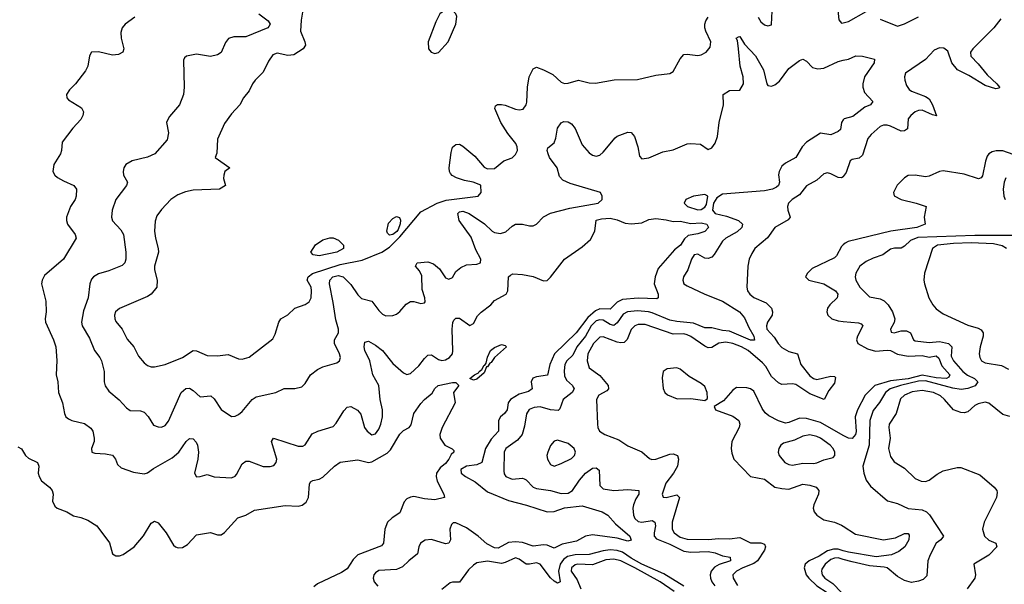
# Model space of a CAD drawing. Header units: inches. Extents: x 1603819 to 1745079, y 385938 to 533966.
# Tile 282 of 561: x 1695300 to 1700919, y 440796 to 444016. Entities that reach past the tile are written whole.
import ezdxf

# ---------------------------------------------------------------- set-up
doc = ezdxf.new("R2010")
doc.units = ezdxf.units.IN
doc.header["$MEASUREMENT"] = 0
doc.layers.add('B6494', color=7, linetype='Continuous')
doc.layers.add('B7404', color=7, linetype='Continuous')

msp = doc.modelspace()

# ---------------------------------------------------------------- linework, layer by layer
at = {"layer": 'B6494', "color": 5}
for points, elevation in [([(1699515.3, 444030), (1699530, 444003), (1699550, 443986.7), (1699570, 443981.6), (1699590, 443986), (1699591, 443989), (1699597.4, 444142.6)], 380), ([(1699966.3, 444086.3), (1699974.7, 444014.7), (1699990, 443996.4), (1700000, 443998.7)], 380), ([(1695957.3, 444030), (1695902.8, 443990), (1695885.5, 443970), (1695877.2, 443942.8), (1695878.8, 443910), (1695895.3, 443850), (1695888.2, 443830), (1695863.4, 443816.6), (1695830, 443812.8), (1695750, 443831.6), (1695710, 443829.6), (1695699.1, 443810), (1695689.3, 443750), (1695676.7, 443723.3), (1695618, 443650), (1695584.5, 443615.5), (1695567.6, 443590), (1695568.9, 443570), (1695578.8, 443558.8), (1695652.4, 443512.4), (1695664.9, 443490), (1695661.3, 443470), (1695650, 443447), (1695603.2, 443396.8), (1695543, 443317), (1695539.3, 443270), (1695532.7, 443250), (1695494.4, 443190), (1695490.4, 443150), (1695500.4, 443130), (1695516.5, 443116.5), (1695550, 443096.5), (1695610, 443070.2), (1695623.7, 443050), (1695622, 443010), (1695616.5, 442990), (1695590.2, 442949.8), (1695568.4, 442890), (1695568.2, 442870), (1695572.7, 442850), (1695617.3, 442790), (1695622.8, 442770), (1695550, 442649.8), (1695442.6, 442557.4), (1695428.5, 442530), (1695424.9, 442510), (1695450.3, 442410), (1695451.2, 442350), (1695445.2, 442310), (1695448.2, 442290), (1695494, 442190), (1695506, 442150), (1695511.6, 442071.6), (1695508.4, 441990), (1695517.6, 441950), (1695522.6, 441890), (1695545.7, 441830), (1695555.8, 441770), (1695564.4, 441750), (1695578.6, 441738.6), (1695598, 441730), (1695670, 441713.7), (1695707.1, 441687.1), (1695717.1, 441670), (1695726.4, 441630), (1695725.3, 441610), (1695710.5, 441570), (1695711.3, 441550), (1695730, 441543.8), (1695790, 441540.3), (1695830, 441531.8), (1695846.7, 441510), (1695859.4, 441479.4), (1695880.4, 441460.4), (1695950, 441435.5), (1696010, 441426.4), (1696030, 441432.4), (1696063.5, 441456.5), (1696170, 441516.6), (1696208.1, 441550), (1696250, 441610.3), (1696270, 441627), (1696290, 441625.3), (1696306.7, 441606.7), (1696314.4, 441590), (1696321.6, 441550), (1696317.7, 441510), (1696298.9, 441430), (1696309.3, 441409.3), (1696330, 441410.4), (1696370, 441422), (1696410, 441407.9), (1696510, 441403.5), (1696530, 441412.9), (1696538, 441422), (1696570, 441483.8), (1696590, 441498.9), (1696610, 441498.9), (1696690, 441467.9), (1696730, 441466.9), (1696750, 441473.4), (1696763.5, 441490), (1696767.9, 441510), (1696737.2, 441610), (1696749.3, 441630), (1696890, 441582.9), (1696916.5, 441583.5), (1696930, 441590.3), (1696970, 441653.4), (1697002.7, 441670), (1697090, 441696.5), (1697106, 441714), (1697150, 441785.3), (1697170, 441805.3), (1697190, 441809.1), (1697228.6, 441788.6), (1697246.2, 441766.2), (1697268.6, 441690), (1697282.8, 441670), (1697310, 441649.1), (1697330, 441653.4), (1697350, 441680.4), (1697361.5, 441710), (1697371.1, 441750), (1697370.9, 441790), (1697357.4, 441850), (1697350.4, 441930), (1697314.8, 441990), (1697299, 442070), (1697269.9, 442130), (1697266, 442150), (1697270, 442177.1), (1697290, 442181.8), (1697330, 442159.3), (1697370, 442129.2), (1697430, 442054.7), (1697490, 442002.4), (1697510, 441993.1), (1697530, 441998), (1697578.6, 442041.4), (1697610, 442083.1), (1697630, 442102), (1697650, 442104.9), (1697690, 442078), (1697710, 442071.5), (1697730, 442076.9), (1697752.5, 442090), (1697769.8, 442110), (1697772.9, 442127.1), (1697767.9, 442250), (1697772, 442288), (1697778.2, 442301.8), (1697790, 442312.8), (1697810, 442313.6), (1697870, 442272), (1697890, 442283.7), (1697913.6, 442326.4), (1697933.1, 442346.9), (1697988, 442390), (1698010, 442413.4), (1698077, 442450), (1698085.4, 442470), (1698089.8, 442550), (1698100.4, 442559.6), (1698114.3, 442565.7), (1698170, 442563.2), (1698230, 442550.3), (1698290, 442525.8), (1698310, 442528.3), (1698330, 442547.1), (1698408.4, 442650), (1698510, 442720.2), (1698557.3, 442762.7), (1698581.6, 442810), (1698590, 442871.5), (1698619.6, 442880.4), (1698670, 442884.5), (1698710, 442874.5), (1698755.1, 442855.1), (1698791.8, 442851.8), (1698850, 442857.3), (1698890, 442876), (1698930, 442881.3), (1698990, 442874.9), (1699030, 442864.7), (1699070, 442866), (1699130, 442852.5), (1699190, 442857.2), (1699222.4, 442850), (1699231, 442830), (1699210, 442808.1), (1699170, 442794), (1699114.6, 442785.4), (1699094.7, 442765.3), (1699071.1, 442730), (1699037.3, 442702.7), (1698943.2, 442596.8), (1698926.4, 442550), (1698920.7, 442510), (1698943.1, 442450), (1698944, 442430), (1698936.2, 442423.8), (1698830, 442427.7), (1698740.2, 442419.8), (1698710, 442405.6), (1698670, 442364.4), (1698610, 442366.6), (1698585.5, 442354.5), (1698542.9, 442317.1), (1698476.7, 442230), (1698352.6, 442110), (1698325.6, 442050), (1698311.6, 441988.4), (1698250, 441979.5), (1698229.1, 441970.9), (1698219.7, 441950), (1698224, 441910), (1698204.1, 441895.9), (1698150, 441880.9), (1698100.9, 441850), (1698088.3, 441830), (1698081.2, 441790), (1698067.7, 441770), (1698044.4, 441750), (1698033.2, 441730), (1698032.8, 441670), (1697990, 441624.1), (1697957.6, 441570), (1697937.3, 441490), (1697910, 441477.3), (1697850, 441469), (1697818.6, 441450), (1697820.2, 441430), (1697843.5, 441410), (1697900.2, 441380.2), (1697970, 441324), (1698090, 441273.2), (1698193, 441247), (1698310.1, 441210.1), (1698350, 441211.7), (1698410, 441231.4), (1698510, 441242.5), (1698624.9, 441210), (1698656.5, 441190), (1698700.9, 441140.9), (1698781.3, 441070), (1698790, 441047), (1698770, 441042.5), (1698710, 441059.4), (1698570, 441078.4), (1698529.3, 441070.7), (1698477.9, 441042.1), (1698395.8, 441024.2), (1698350, 441002), (1698310, 441018.4), (1698290, 441021), (1698230, 441013), (1698170, 441033.4), (1698130, 441037.8), (1698090, 441033.9), (1698030, 441002.2), (1698010, 441003.5), (1697966.6, 441026.6), (1697915.9, 441070), (1697850, 441117.6), (1697790, 441146.8), (1697773.3, 441146.7), (1697763.8, 441136.2), (1697754.9, 441110), (1697758.5, 441050), (1697749, 441031), (1697730, 441027.5), (1697650, 441051.9), (1697613.3, 441046.7), (1697587.8, 441030), (1697578.2, 441010), (1697570.8, 440969.2), (1697520.2, 440930), (1697484.7, 440895.3), (1697450, 440880.8), (1697350, 440875.2), (1697330, 440861.1), (1697321.5, 440850), (1697317.6, 440830), (1697323, 440810), (1697344.6, 440784.6)], 340), ([(1696664.2, 444050), (1696717.6, 444010), (1696729.1, 443990), (1696723, 443977), (1696716.4, 443970), (1696590, 443918.3), (1696522.2, 443917.8), (1696491.6, 443908.4), (1696474.7, 443885.3), (1696451, 443829), (1696430, 443814.7), (1696390, 443806.2), (1696310, 443819.6), (1696252.7, 443807.3), (1696241.3, 443798.7), (1696235.5, 443784.5), (1696238.7, 443630), (1696235.3, 443590), (1696212.8, 443530), (1696156.1, 443463.9), (1696141.4, 443438.6), (1696138.4, 443430), (1696150.4, 443370), (1696141.3, 443330), (1696072, 443250), (1696030, 443232.2), (1695943, 443210), (1695905.5, 443190), (1695894.9, 443170), (1695890.4, 443150), (1695892.7, 443130), (1695914.9, 443090), (1695910.4, 443070), (1695850, 442989.5), (1695828.4, 442930), (1695823.5, 442890), (1695830, 442868.9), (1695877.1, 442817.1), (1695892.9, 442790), (1695906.7, 442690), (1695907.1, 442650), (1695900.2, 442630), (1695885.9, 442614.1), (1695810, 442582.6), (1695750, 442565.6), (1695722, 442550), (1695710, 442536), (1695701.1, 442510), (1695690.3, 442430.3), (1695664.9, 442355.1), (1695653.6, 442290), (1695656.1, 442270), (1695699.3, 442199.3), (1695728, 442130), (1695757.8, 442090), (1695766.9, 442070), (1695782.8, 442010), (1695783.2, 441950), (1695788.5, 441928.5), (1695810, 441897.6), (1695868.6, 441848.6), (1695910, 441801.3), (1695930, 441787.8), (1695990, 441785), (1696010, 441776.9), (1696033.6, 441753.6), (1696064.2, 441704.2), (1696090, 441693.8), (1696110, 441692.8), (1696130, 441701.5), (1696150, 441727), (1696222.2, 441890), (1696248.1, 441911.9), (1696270, 441913.9), (1696290, 441901.8), (1696330, 441865.4), (1696390.4, 441870), (1696410, 441854), (1696450, 441793), (1696510, 441752.2), (1696530, 441755.3), (1696550, 441764.9), (1696570, 441782), (1696626.4, 441850), (1696650, 441865.4), (1696762, 441890), (1696810, 441913.4), (1696870, 441912.4), (1696910, 441922.4), (1696930, 441940.7), (1696960.7, 441990), (1696999.3, 442020.7), (1697030, 442035.6), (1697110, 442058), (1697126, 442070), (1697131.2, 442088.8), (1697125.7, 442110), (1697096.1, 442170), (1697097.6, 442190), (1697119.8, 442230), (1697119.8, 442250), (1697104.3, 442304.3), (1697090, 442403.7), (1697067.6, 442510), (1697069.8, 442530), (1697086.8, 442550), (1697116.9, 442556.9), (1697147.2, 442550), (1697190, 442505.4), (1697230, 442445.8), (1697250, 442426.4), (1697310.8, 442410.8), (1697350, 442357), (1697370, 442337), (1697390, 442327.2), (1697430, 442328.7), (1697450, 442336.5), (1697470, 442351.8), (1697506.6, 442393.4), (1697530, 442407.8), (1697550, 442409.1), (1697590, 442398), (1697610, 442400.5), (1697613.7, 442406.3), (1697612.1, 442430), (1697597.4, 442477.4), (1697595.8, 442555.8), (1697582.7, 442582.7), (1697558.9, 442610), (1697569.5, 442630), (1697630, 442634.8), (1697662.7, 442622.7), (1697695.4, 442595.4), (1697730, 442543.2), (1697750, 442536), (1697770, 442546.4), (1697790, 442580.5), (1697817.5, 442602.5), (1697850, 442617.6), (1697910, 442621.1), (1697930.9, 442629.1), (1697932.8, 442650), (1697902.9, 442702.9), (1697876.2, 442776.2), (1697807.8, 442870), (1697800.7, 442910), (1697810, 442920.2), (1697830, 442923), (1697865.7, 442910), (1697952.4, 442852.4), (1697995.8, 442810), (1698010, 442801.2), (1698043.2, 442796.8), (1698074.7, 442805.3), (1698110, 442837.4), (1698130, 442848.9), (1698169, 442849), (1698210, 442839.5), (1698230, 442839.5), (1698250, 442850.4), (1698289.1, 442890.9), (1698330, 442912.7), (1698438.9, 442941.1), (1698602, 442970), (1698624, 442990), (1698624, 443010), (1698614, 443030), (1698441.4, 443081.4), (1698400.7, 443100.7), (1698381.4, 443121.4), (1698368.1, 443170), (1698324.4, 443230), (1698315.6, 443250), (1698309.8, 443270), (1698314.7, 443285.3), (1698350, 443313), (1698360, 443340), (1698370, 443396.3), (1698390, 443428), (1698404.9, 443435.1), (1698430, 443433.7), (1698450, 443422), (1698470, 443395.3), (1698510, 443302), (1698550, 443256.9), (1698570, 443242.4), (1698590, 443236.5), (1698610, 443242.8), (1698630, 443260.9), (1698697.5, 443342.5), (1698710, 443351.4), (1698770, 443373.4), (1698790, 443372.4), (1698809, 443349), (1698827.9, 443290), (1698837.5, 443237.5), (1698850, 443223), (1698890, 443228.7), (1698970, 443263), (1699030, 443274), (1699110, 443308), (1699130.5, 443310.5), (1699184.9, 443304.9), (1699230, 443276), (1699250, 443284), (1699270, 443311), (1699283, 443350), (1699291.8, 443430), (1699317.2, 443530), (1699315.6, 443590), (1699350, 443611.3), (1699410, 443613.4), (1699429.8, 443650), (1699429.1, 443690), (1699412.3, 443750), (1699403.1, 443850), (1699396.2, 443896.2), (1699389.8, 443909.8), (1699402, 443918), (1699410, 443919.1), (1699436.3, 443876.3), (1699498.4, 443810), (1699545.8, 443730), (1699564.2, 443650), (1699570, 443641.1), (1699590, 443635.8), (1699610, 443644.1), (1699635.8, 443664.2), (1699690, 443738), (1699750, 443783.1), (1699770, 443790.4), (1699790, 443778.4), (1699824, 443744), (1699855.3, 443735.3), (1699890, 443738.5), (1699970, 443778.2), (1700000, 443784.2)], 360), ([(1696916.5, 444070), (1696906.4, 444013.6), (1696903.2, 443950), (1696927.6, 443890), (1696931.3, 443870), (1696917.3, 443850), (1696864.8, 443815.2), (1696830, 443812.1), (1696770, 443825.6), (1696744.6, 443815.4), (1696720.5, 443779.5), (1696690, 443716.2), (1696643.7, 443670), (1696628.9, 443650), (1696610, 443609.5), (1696578, 443570), (1696556.1, 443530), (1696510, 443478.9), (1696470, 443423.7), (1696430, 443334), (1696424.8, 443255.2), (1696416.4, 443230), (1696498.8, 443170), (1696471, 443150), (1696466, 443130), (1696462.8, 443110), (1696474.8, 443070), (1696441, 443050), (1696290, 443042.9), (1696246.7, 443033.3), (1696203.3, 443016.7), (1696163.8, 442990), (1696110, 442933.3), (1696082.7, 442897.3), (1696072.6, 442867.4), (1696069.3, 442810), (1696074.7, 442770), (1696091.1, 442710), (1696091.9, 442690), (1696070.2, 442610), (1696070.3, 442590), (1696085.8, 442530), (1696083.2, 442490), (1696050.4, 442450), (1696030, 442437.6), (1695870, 442368.9), (1695847.7, 442350), (1695840.6, 442330), (1695842.7, 442310), (1695850, 442295.3), (1695886, 442250), (1695914, 442194), (1695951.2, 442150), (1695977.6, 442097.6), (1696010, 442058.7), (1696030, 442043.6), (1696050, 442036.5), (1696070, 442036.5), (1696130, 442049.1), (1696229.8, 442090.2), (1696290, 442128.8), (1696310, 442127.4), (1696370, 442100.3), (1696430, 442098.5), (1696490, 442106), (1696550, 442081.5), (1696570, 442080.3), (1696610, 442090.3), (1696744.4, 442195.6), (1696758.2, 442221.8), (1696778.3, 442290), (1696790, 442310.5), (1696830, 442332.7), (1696870, 442370.3), (1696930, 442391.7), (1696953, 442407), (1696964.2, 442430), (1696966.5, 442470), (1696963.2, 442490), (1696941.4, 442530), (1696946, 442550), (1696971.5, 442568.5), (1697130, 442618.9), (1697255, 442645), (1697367.8, 442690), (1697410, 442718), (1697470, 442776.9), (1697590, 442919.6), (1697683, 442970), (1697734, 442986), (1697917.2, 443010), (1697933.2, 443030), (1697931.2, 443071.2), (1697889, 443090), (1697839.2, 443099.2), (1697793.8, 443113.8), (1697767.5, 443127.5), (1697758, 443138), (1697752.2, 443150), (1697751.8, 443171.8), (1697762, 443258), (1697770, 443288.2), (1697790, 443304), (1697810, 443306.5), (1697830, 443295.3), (1697897.7, 443237.7), (1697950, 443174.9), (1697970, 443164.9), (1698010, 443168), (1698063.7, 443210), (1698110, 443228.7), (1698130, 443246), (1698141.6, 443270), (1698139.7, 443290), (1698130.8, 443310), (1698085.9, 443365.9), (1698046.8, 443430), (1698011.8, 443510), (1698014.8, 443525.2), (1698027.2, 443532.8), (1698050, 443532.6), (1698070, 443528.9), (1698130, 443504.9), (1698150, 443501.1), (1698173.9, 443506.1), (1698189.8, 443530.2), (1698193.9, 443546.1), (1698198.3, 443630), (1698207.9, 443690), (1698230, 443735.3), (1698250, 443744.2), (1698290.2, 443730.2), (1698342.5, 443702.5), (1698390, 443659.6), (1698410, 443652.6), (1698430, 443653.8), (1698490, 443670.2), (1698550, 443656.5), (1698585.9, 443654.1), (1698691.9, 443671.9), (1698825.1, 443674.9), (1698930, 443699.5), (1699010, 443708.4), (1699030, 443720.4), (1699070, 443791.8), (1699090, 443816.9), (1699110, 443819.1), (1699170, 443812.3), (1699190, 443816.1), (1699217.6, 443830), (1699241.4, 443858.6), (1699245, 443890), (1699215.6, 443950), (1699209.3, 443970), (1699209.9, 443990), (1699216.5, 444010), (1699230, 444030.2)], 380), ([(1700000, 443444.1), (1699989.2, 443430), (1699984.6, 443390), (1699970, 443378), (1699930, 443359.7), (1699870, 443368.5), (1699790, 443316.5), (1699764.6, 443290), (1699729.5, 443230.5), (1699670, 443197), (1699650, 443179.8), (1699634.3, 443150), (1699629.6, 443130.4), (1699635.6, 443090), (1699630.9, 443070), (1699618.7, 443061.3), (1699595.3, 443050), (1699550, 443039.8), (1699310, 443020.9), (1699279.5, 443000.5), (1699258.9, 442970), (1699253.7, 442930), (1699268.8, 442910), (1699334.5, 442894.5), (1699401.3, 442870), (1699425.8, 442850), (1699420.6, 442830), (1699394.2, 442805.8), (1699330.2, 442770), (1699310, 442752), (1699263.9, 442676.1), (1699250, 442660.5), (1699230, 442653), (1699210, 442656.3), (1699170, 442678.3), (1699150, 442675.1), (1699134.6, 442650), (1699112.9, 442590), (1699087.8, 442550), (1699083.6, 442530), (1699090.4, 442510), (1699110, 442498.6), (1699210, 442449.6), (1699311.2, 442411.2), (1699408.4, 442350), (1699435.5, 442315.5), (1699460.4, 442260.4), (1699490.6, 442210), (1699492.7, 442187.3), (1699470, 442189), (1699350, 442239.3), (1699310, 442242.7), (1699250, 442258.2), (1699210, 442257.9), (1699145.8, 442285.8), (1699050, 442294.9), (1699010, 442303.1), (1698910, 442344.9), (1698889.3, 442349.3), (1698825.4, 442354.6), (1698768.1, 442350), (1698743.9, 442336.1), (1698710, 442286.2), (1698690, 442272.4), (1698670, 442277.3), (1698630, 442301.4), (1698610, 442304.6), (1698590, 442298.5), (1698561.4, 442270), (1698529.1, 442210.9), (1698479.4, 442150), (1698456.6, 442103.4), (1698422.8, 442070), (1698410.7, 442050), (1698406.6, 442013.4), (1698410, 441984.4), (1698420.7, 441960.7), (1698454.2, 441930), (1698459.5, 441919.5), (1698463.8, 441910), (1698453.2, 441890), (1698400.8, 441850), (1698383.4, 441796.6), (1698373.1, 441786.9), (1698330.1, 441789.9), (1698270, 441807.7), (1698235.9, 441804.1), (1698208.1, 441791.9), (1698192.5, 441767.5), (1698182, 441698), (1698167.9, 441650), (1698141.7, 441618.3), (1698075, 441570), (1698065.5, 441550), (1698063.5, 441443.5), (1698065.9, 441425.9), (1698074.6, 441410), (1698110, 441395.5), (1698170, 441401.1), (1698178.3, 441398.3), (1698190, 441392.6), (1698230, 441350.2), (1698250, 441342.5), (1698330, 441330.8), (1698390, 441314), (1698430, 441315.7), (1698454.7, 441330), (1698494.9, 441390), (1698530, 441428.8), (1698570, 441458.6), (1698590, 441460.2), (1698607.3, 441447.3), (1698610, 441359.3), (1698630, 441340.7), (1698690.9, 441330.9), (1698770, 441335.8), (1698834.4, 441330), (1698833.7, 441310), (1698816.7, 441283.3), (1698803.7, 441250), (1698799.9, 441230), (1698803.4, 441190), (1698811.4, 441171.4), (1698830, 441153.6), (1698850, 441150.6), (1698910, 441159.1), (1698925.5, 441150), (1698928.1, 441130), (1698920.1, 441090), (1698920.9, 441070), (1698934.4, 441054.4), (1699010, 441025), (1699090, 440985), (1699130, 440980.1), (1699230, 440983.6), (1699270, 440974.5), (1699310, 440958.7), (1699354.4, 440950), (1699357.4, 440930), (1699291.4, 440908.6), (1699265.8, 440894.2), (1699247, 440870), (1699240.3, 440850), (1699242.1, 440830), (1699250.6, 440810), (1699267.7, 440787.7)], 360), ([(1700000, 443121), (1699999.6, 443120.4), (1699990, 443113.5), (1699970, 443115.8), (1699930, 443137.1), (1699910, 443141.8), (1699890, 443137.2), (1699850, 443099.7), (1699790, 443068.5), (1699750, 443016.8), (1699708.5, 442990), (1699686.7, 442970), (1699682.4, 442950), (1699684.4, 442930), (1699696.4, 442890), (1699685.7, 442874.3), (1699610.1, 442829.9), (1699567.7, 442772.3), (1699496, 442710), (1699477.4, 442682.6), (1699463.6, 442650), (1699456.2, 442610), (1699450.2, 442490), (1699453.6, 442470), (1699466.5, 442450), (1699490, 442431.1), (1699560.4, 442400.4), (1699590, 442371.5), (1699596.5, 442350), (1699594, 442330), (1699568.5, 442290), (1699561.4, 442270), (1699564.4, 442250), (1699605.2, 442205.2), (1699627.6, 442170), (1699650, 442145.7), (1699690, 442122.8), (1699739.6, 442110), (1699757.2, 442050), (1699810, 441985.1), (1699830, 441968.9), (1699850, 441962.9), (1699930, 441983.2), (1699950, 441981.1), (1699955.6, 441975.6), (1699950, 441943.1), (1699918.4, 441901.6), (1699890.2, 441850), (1699810, 441881.3), (1699730, 441934.6), (1699710, 441939.9), (1699650, 441935), (1699630, 441944), (1699590, 441980.8), (1699557.5, 442037.5), (1699539.6, 442059.6), (1699457.6, 442130), (1699419.8, 442150), (1699370, 442169.9), (1699330, 442176.1), (1699289.7, 442170.3), (1699250, 442145.6), (1699230, 442145.2), (1699210, 442153.3), (1699130, 442209.9), (1699110, 442219.4), (1699090, 442223.4), (1699030, 442222.4), (1698870, 442276.7), (1698830, 442277.1), (1698810, 442269.2), (1698790.1, 442249.9), (1698767.5, 442192.5), (1698750, 442175.4), (1698730, 442172.7), (1698710, 442177.5), (1698630, 442208), (1698610, 442204.7), (1698574.2, 442170), (1698542.7, 442110), (1698538, 442070), (1698550.7, 442030.7), (1698610, 441985.9), (1698659, 441930), (1698660.7, 441910), (1698650, 441899.3), (1698605.4, 441874.6), (1698592.1, 441850), (1698596.8, 441710), (1698599.7, 441690), (1698609.5, 441669.5), (1698640.3, 441650), (1698719.1, 441619.1), (1698770, 441585.4), (1698851.5, 441551.5), (1698894.2, 441514.2), (1698907.7, 441507.7), (1698930, 441509.4), (1699010, 441537.7), (1699030, 441540.2), (1699054.9, 441530), (1699060.7, 441510), (1699054.3, 441470), (1699031.1, 441428.9), (1698986.7, 441373.3), (1698966.8, 441310), (1698972.1, 441292.1), (1698990, 441291.3), (1699050, 441305.4), (1699064.7, 441290), (1699023.6, 441150), (1699024.2, 441110), (1699034.2, 441090), (1699070, 441064.2), (1699110, 441054.2), (1699230, 441051.1), (1699290, 441057.3), (1699350, 441054.7), (1699410, 441062.9), (1699470, 441032.6), (1699530, 441033.1), (1699550, 441025.3), (1699555.5, 441010), (1699550.1, 440990), (1699510.5, 440929.5), (1699490, 440914.8), (1699427.6, 440890), (1699391.6, 440870), (1699370.2, 440850), (1699371, 440830), (1699397.1, 440790)], 380), ([(1700000, 442732), (1699990, 442722.6), (1699961.2, 442670), (1699950, 442657.6), (1699823.1, 442596.9), (1699795, 442570), (1699784.9, 442550), (1699803, 442530), (1699890, 442509), (1699956.5, 442470), (1699969.4, 442450), (1699965.2, 442430), (1699923.5, 442390), (1699910.2, 442370), (1699906.8, 442350), (1699912.3, 442330), (1699935.6, 442310), (1699970, 442298.2), (1700000, 442295.5)], 420), ([(1695290, 441579.3), (1695310, 441568), (1695333.4, 441530), (1695350, 441514.6), (1695402.4, 441490), (1695408.8, 441470), (1695406, 441430), (1695411.6, 441410), (1695425.4, 441385.4), (1695470.7, 441350.7), (1695486.5, 441330), (1695491.6, 441310), (1695487.4, 441270), (1695501.8, 441241.8), (1695514.8, 441230), (1695568.9, 441208.9), (1695607.2, 441187.2), (1695650, 441177), (1695690, 441161.3), (1695740.5, 441130), (1695812.3, 441032.3), (1695830.5, 440970.5), (1695850, 440958), (1695870, 440958.4), (1695890, 440965.3), (1695954, 441010), (1696007.4, 441072.6), (1696050, 441144.9), (1696070, 441156.3), (1696090, 441147.3), (1696136.4, 441090), (1696178.6, 441018.6), (1696189.1, 441009.1), (1696204.8, 441004.8), (1696230, 441005.5), (1696257.2, 441022.8), (1696310, 441078.9), (1696390, 441091.8), (1696430, 441077.6), (1696450, 441078.7), (1696470, 441091.8), (1696545.4, 441174.6), (1696590, 441190.4), (1696641.1, 441218.9), (1696814.7, 441245.3), (1696890, 441241.4), (1696912.8, 441247.2), (1696934.8, 441265.2), (1696947.6, 441290), (1696953.6, 441366.4), (1696960.6, 441379.4), (1696972.5, 441387.5), (1697010, 441395.7), (1697030, 441407), (1697097.6, 441470), (1697130, 441491.6), (1697230, 441506), (1697290, 441490.1), (1697310, 441493.6), (1697396.7, 441543.3), (1697417, 441563), (1697470, 441652), (1697490, 441672.7), (1697522.7, 441690), (1697535.2, 441704.8), (1697549.8, 441770), (1697590, 441826.5), (1697610, 441850.2), (1697653.6, 441886.4), (1697670, 441912.4), (1697687.6, 441930), (1697770, 441946.8), (1697790, 441946), (1697806, 441930), (1697776, 441890), (1697784.9, 441830), (1697710.5, 441690), (1697697.1, 441650), (1697700.4, 441630), (1697726.4, 441590), (1697768.1, 441568.1), (1697778, 441558), (1697777.3, 441550), (1697763.5, 441536.5), (1697750.1, 441510), (1697730, 441484.8), (1697700, 441460), (1697679.7, 441430), (1697677.6, 441410), (1697683.2, 441383.2), (1697720.7, 441310), (1697724.7, 441290), (1697670, 441277.6), (1697610, 441283.1), (1697550, 441296.2), (1697530, 441293.5), (1697510, 441282.7), (1697494.5, 441265.5), (1697470, 441202.6), (1697425, 441175), (1697399, 441150), (1697385, 441110), (1697376.9, 441030), (1697364.8, 441015.2), (1697230, 440964), (1697203.2, 440936.8), (1697170, 440884.2), (1697136.2, 440863.8), (1697000.8, 440799.2), (1696979.4, 440780.6)], 320), ([(1700000, 441644), (1699870, 441718.4), (1699790, 441742.3), (1699750, 441743.7), (1699690, 441718.4), (1699670, 441714.5), (1699630, 441728.2), (1699576, 441756), (1699554, 441774), (1699537.7, 441797.7), (1699490, 441897.1), (1699470, 441911.3), (1699450, 441916.8), (1699390, 441917.6), (1699370, 441903.1), (1699317.1, 441842.9), (1699264, 441810), (1699271, 441790), (1699370, 441754.3), (1699404.4, 441730), (1699410.3, 441710), (1699405.8, 441690), (1699363.9, 441610), (1699360.7, 441570), (1699364.3, 441544.3), (1699376, 441510), (1699471.3, 441411.3), (1699550, 441395.2), (1699610, 441350.2), (1699650, 441341.6), (1699690, 441338.6), (1699770, 441367.8), (1699810, 441361.8), (1699845.7, 441350), (1699860.2, 441330), (1699858, 441310), (1699831.8, 441250), (1699828.6, 441230), (1699834.4, 441210), (1699849.1, 441190), (1699890, 441162.7), (1699950, 441149.6), (1699990, 441133.6), (1700000, 441127.1)], 420), ([(1699090, 440784.8), (1698975.6, 440855.6), (1698851.2, 440910), (1698790, 440944.1), (1698739.4, 440979.4), (1698710, 440989.5), (1698670, 440991.8), (1698630, 440987), (1698550, 440965.2), (1698470, 440963.5), (1698425.9, 440954.1), (1698403.4, 440936.6), (1698385.1, 440910), (1698375.7, 440870), (1698385.3, 440810), (1698370, 440802.3), (1698350, 440813.6), (1698330, 440832.4), (1698270, 440911.3), (1698250, 440918.8), (1698210, 440909.9), (1698190, 440911.4), (1698150, 440939.8), (1698130, 440946.5), (1698070, 440919.3), (1698050, 440914.8), (1697970, 440927.1), (1697910, 440917.7), (1697890, 440905.8), (1697861.8, 440878.2), (1697810, 440808.6), (1697770, 440808.5), (1697756.4, 440803.6), (1697710, 440766.6)], 360), ([(1700000, 440987.2), (1699970, 440995.5), (1699944.5, 440995.5), (1699910, 440986.3), (1699863.1, 440956.9), (1699805.7, 440930), (1699783, 440910), (1699777.2, 440890), (1699787.5, 440850), (1699804.2, 440830), (1699850, 440786.9), (1699909, 440749), (1699970, 440680.5), (1700000, 440664.3)], 420), ([(1700000, 440937.6), (1699970, 440946.2), (1699950, 440945.1), (1699930, 440937), (1699896, 440910), (1699877.9, 440882.1), (1699875, 440870), (1699880.1, 440850), (1699895.6, 440830), (1699939.9, 440799.9), (1699990, 440749.2), (1700000, 440743.9)], 440), ([(1699034.2, 440754.2), (1698956.1, 440810), (1698811.1, 440890), (1698730, 440930.5), (1698690, 440938.8), (1698645, 440935), (1698570, 440907.2), (1698485.5, 440910), (1698470, 440906.2), (1698448.6, 440890), (1698446.8, 440870), (1698482.2, 440822.2), (1698502.3, 440770)], 380)]:
    msp.add_lwpolyline(points, dxfattribs=dict(at, elevation=elevation))
for points, elevation in [([(1697730, 444072), (1697698.8, 444050), (1697675.9, 444004.1), (1697632, 443890), (1697633.7, 443850), (1697648, 443830), (1697670, 443822.3), (1697690, 443827.8), (1697744.7, 443890), (1697789.6, 443990), (1697794.7, 444034.7), (1697789.4, 444050), (1697770, 444069.4)], 420), ([(1699210, 443018.7), (1699144.7, 443010), (1699102, 442990), (1699092, 442970), (1699111.3, 442950), (1699170, 442932), (1699190, 442932.9), (1699210, 442945.8), (1699218.9, 442961.1), (1699227.3, 443010)], 360), ([(1697410, 442787.6), (1697399.1, 442799.1), (1697395.8, 442810), (1697405.1, 442854.9), (1697430, 442882.8), (1697450, 442893.1), (1697467.2, 442887.2), (1697472.7, 442872.7), (1697472.1, 442852.1), (1697460.5, 442819.5), (1697452.9, 442807.1), (1697430, 442791.1)], 380), ([(1697010, 442669.6), (1696974.7, 442674.7), (1696961.7, 442690), (1696988.4, 442731.6), (1697030, 442759.8), (1697070, 442772.2), (1697090, 442771.3), (1697119, 442759), (1697148.8, 442730), (1697148.9, 442710), (1697110.3, 442690)], 380), ([(1697890, 441959.3), (1697869.2, 441970), (1697895.3, 441990), (1697918.9, 442001.1), (1697922.7, 442010), (1697938.4, 442021.6), (1697950, 442044.7), (1697955.3, 442044.7), (1697963.2, 442056.8), (1697970, 442091), (1697986.6, 442130), (1698010, 442145.5), (1698050, 442162.8), (1698070, 442158), (1698078, 442150), (1698010.7, 442090), (1697990, 442061.2), (1697982.5, 442057.5), (1697970, 442035.3), (1697964.7, 442035.3), (1697950, 442001.2), (1697910, 441966.6)], 320), ([(1699050, 442030.6), (1698994.9, 442025.1), (1698973.1, 442010), (1698966.6, 441973.4), (1698972.2, 441912.2), (1698981.2, 441890), (1698996.4, 441876.4), (1699053.1, 441853.1), (1699130, 441855), (1699210, 441844.6), (1699224.9, 441855.1), (1699223.4, 441890), (1699210, 441923.5), (1699190, 441941.3), (1699121.3, 441981.3), (1699070, 442022.6)], 420), ([(1698370, 441617.7), (1698350, 441611.5), (1698330, 441587), (1698313.8, 441550), (1698309, 441530), (1698311.5, 441510), (1698330, 441478.9), (1698350, 441470.2), (1698390, 441485), (1698450, 441512.9), (1698466, 441530), (1698471.8, 441550), (1698463.9, 441570), (1698430, 441598.4)], 380), ([(1699810, 441648.2), (1699770, 441641), (1699721.6, 441618.4), (1699659.8, 441600.2), (1699644.2, 441590), (1699631.5, 441570), (1699627.9, 441550), (1699634.9, 441530), (1699666.9, 441490), (1699690, 441478.6), (1699710, 441476.1), (1699770, 441486.5), (1699830, 441484.4), (1699850, 441487.8), (1699890, 441505.2), (1699941.5, 441518.5), (1699951.6, 441530), (1699951.1, 441550), (1699941.8, 441570), (1699924.4, 441590), (1699870, 441629.9), (1699850, 441638.8)], 440)]:
    msp.add_lwpolyline(points, close=True, dxfattribs=dict(at, elevation=elevation))
at = {"layer": 'B7404', "color": 5}
for points, elevation in [([(1700000, 443998.7), (1700030, 444005.5), (1700130, 444062.7)], 380), ([(1700210, 444018.3), (1700310, 443978.5), (1700350, 443992.4), (1700430, 444032)], 380), ([(1700898.5, 444021.5), (1700858.5, 443970), (1700739.1, 443850), (1700725.5, 443830), (1700727.9, 443807.9), (1700770, 443764.9), (1700820.8, 443700.8), (1700876, 443650), (1700891.7, 443630), (1700890, 443625.2), (1700870, 443621.5), (1700810, 443640.6), (1700717.4, 443697.4), (1700651.4, 443730), (1700619.2, 443770), (1700596, 443836), (1700573.8, 443853.8), (1700550, 443855.4), (1700518.8, 443841.2), (1700470, 443788.3), (1700355.6, 443710), (1700350.2, 443690), (1700351.3, 443670), (1700361.2, 443641.2), (1700376.9, 443616.9), (1700388.6, 443608.6), (1700470, 443577.7), (1700490, 443564.2), (1700510, 443530.2), (1700532.1, 443467.9), (1700510, 443472.6), (1700450, 443499.9), (1700430, 443498.7), (1700410.1, 443489.9), (1700384.8, 443470), (1700370.1, 443450), (1700366.7, 443393.3), (1700350, 443381), (1700330, 443379.5), (1700270, 443409.2), (1700250, 443413.9), (1700230, 443414), (1700210, 443406.6), (1700158.9, 443361.1), (1700141.1, 443338.9), (1700110, 443244), (1700090, 443225.8), (1700050, 443218.5), (1700038.7, 443210), (1700015.7, 443144.3), (1700000, 443121)], 380), ([(1700000, 443784.2), (1700030, 443790.3), (1700071.3, 443808.7), (1700110, 443807.9), (1700178.3, 443790), (1700176.8, 443770), (1700121, 443690), (1700111.7, 443650), (1700111.6, 443630), (1700120.7, 443600.7), (1700168.2, 443550), (1700154.8, 443530), (1700123.1, 443516.9), (1700055.5, 443464.5), (1700004.6, 443450), (1700000, 443444.1)], 360), ([(1700970, 443246.2), (1700910, 443267.1), (1700872.6, 443267.4), (1700850, 443262.4), (1700830, 443251), (1700822, 443238), (1700811.2, 443208.8), (1700795.1, 443124.9), (1700786.4, 443113.6), (1700771.8, 443108.2), (1700690, 443134.9), (1700570, 443154.4), (1700550, 443149.8), (1700490, 443122.9), (1700470, 443119.8), (1700410, 443129.8), (1700370, 443126.4), (1700350, 443114.7), (1700307.7, 443072.3), (1700286.6, 443030), (1700290.8, 443010.8), (1700330.1, 442990.1), (1700416.4, 442970), (1700472.7, 442950), (1700462, 442890), (1700468, 442850), (1700419.1, 442830), (1700270.9, 442809.1), (1700028.9, 442751.1), (1700010, 442741.4), (1700000, 442732)], 420), ([(1700926.9, 443113.1), (1700918.1, 443090), (1700912.9, 443050), (1700916.8, 443010), (1700924.1, 442990)], 440), ([(1701030, 442785.4), (1700750, 442785.8), (1700426.3, 442773.7), (1700383.5, 442756.5), (1700350, 442724.7), (1700330, 442713.7), (1700293.3, 442713.3), (1700270, 442707.8), (1700225.5, 442674.5), (1700170, 442656.1), (1700130, 442636.5), (1700095.2, 442610), (1700071.1, 442570), (1700068.4, 442550), (1700071.9, 442530), (1700094.7, 442490), (1700150, 442435.6), (1700210, 442423.5), (1700232.8, 442412.8), (1700255.3, 442390), (1700281.5, 442350), (1700294.6, 442310), (1700290.2, 442289.8), (1700269, 442250), (1700273, 442233), (1700290, 442229.4), (1700330, 442241.3), (1700361.4, 442241.4), (1700383.1, 442230), (1700401.3, 442190), (1700410, 442184), (1700490, 442175.4), (1700550, 442180.4), (1700600.2, 442170), (1700619.2, 442150), (1700616.3, 442096.3), (1700628.6, 442070), (1700681.5, 442010), (1700709.3, 441989.3), (1700748.6, 441970), (1700768.5, 441950), (1700751.9, 441928.1), (1700710, 441913), (1700672.4, 441907.6), (1700625.4, 441914.6), (1700470, 441955.3), (1700430, 441953.7), (1700325.8, 441930), (1700267.5, 441910), (1700240.1, 441890), (1700207.1, 441832.9), (1700170, 441786.8), (1700151.1, 441730), (1700147.8, 441590), (1700112.3, 441470), (1700117.1, 441430), (1700131, 441390), (1700156.1, 441356.1), (1700252.3, 441272.3), (1700310, 441256.9), (1700370, 441228.4), (1700450, 441220.1), (1700474.5, 441210), (1700492.1, 441192.1), (1700571.7, 441070), (1700557.1, 441050), (1700529.2, 441030), (1700495.4, 440964.6), (1700483.3, 440930), (1700476.2, 440843.8), (1700456.1, 440823.9), (1700430, 440813), (1700390, 440806.9), (1700350, 440817.2), (1700310, 440841), (1700250, 440889.3), (1700234.3, 440894.3), (1700150, 440902.1), (1700050, 440923.3), (1700000, 440937.6)], 440), ([(1700931.7, 442710), (1700906.7, 442726.7), (1700857.7, 442737.7), (1700730, 442742.4), (1700630, 442739.3), (1700538, 442730), (1700508.7, 442710), (1700464.2, 442570), (1700459, 442530), (1700462.8, 442510), (1700489.2, 442430), (1700510.2, 442390), (1700530, 442367.1), (1700570, 442338.2), (1700710, 442272.8), (1700770, 442256.5), (1700786.9, 442246.9), (1700797.4, 442230), (1700798.5, 442210), (1700781.6, 442150), (1700776.2, 442110), (1700779.1, 442090), (1700789, 442070), (1700810, 442058.5), (1700903.8, 442043.8), (1700943.4, 442023.4)], 460), ([(1700000, 442295.5), (1700087.5, 442287.5), (1700102, 442282), (1700111.8, 442270), (1700080.7, 442210), (1700075.3, 442190), (1700083.7, 442170), (1700138.5, 442138.5), (1700184.6, 442124.6), (1700250, 442132), (1700269.7, 442129.7), (1700308.8, 442108.8), (1700370, 442097), (1700450, 442100.1), (1700490, 442091.2), (1700530, 442098.9), (1700546.1, 442086.1), (1700562, 442042), (1700607.5, 441990), (1700602.7, 441977.3), (1700589.6, 441970.4), (1700530, 441972.7), (1700450, 441988), (1700370, 441967.7), (1700270, 441956.6), (1700180.1, 441930), (1700125.9, 441874.1), (1700081.4, 441790), (1700068.4, 441750), (1700073.6, 441666.4), (1700070, 441649.8), (1700050, 441628.1), (1700030, 441629.4), (1700010, 441638.2), (1700000, 441644)], 420), ([(1700950, 441753.1), (1700910, 441764.5), (1700830, 441829.7), (1700810, 441833.8), (1700770, 441826), (1700750, 441814.7), (1700710, 441779.1), (1700690, 441773.1), (1700670, 441774.8), (1700630, 441791), (1700578.2, 441850), (1700554.2, 441870), (1700515.4, 441890), (1700450, 441901.8), (1700392.7, 441892.7), (1700350, 441875), (1700326.8, 441853.2), (1700301.4, 441770), (1700262.3, 441710), (1700259.4, 441690), (1700267.6, 441630), (1700257.8, 441570), (1700270, 441523.8), (1700290, 441493.4), (1700350, 441458), (1700410, 441398.5), (1700444, 441384), (1700470, 441382.9), (1700490, 441390.2), (1700535.7, 441424.3), (1700570, 441442.3), (1700650, 441462.4), (1700670, 441462.4), (1700779.5, 441419.5), (1700860.5, 441350), (1700876.4, 441330), (1700878.6, 441318.6), (1700874.3, 441290), (1700803.2, 441150), (1700793.8, 441110), (1700806.2, 441070), (1700830, 441047.6), (1700870.4, 441030), (1700875.6, 441010), (1700830, 440962), (1700746, 440910), (1700754.3, 440850), (1700750.3, 440830), (1700707.8, 440770)], 460), ([(1700000, 441127.1), (1700070, 441081.3), (1700230, 441048.6), (1700298.9, 441061.1), (1700350, 441085), (1700370, 441086.4), (1700376.1, 441076.1), (1700373.4, 441050), (1700350.7, 441009.3), (1700317.6, 440982.4), (1700275.5, 440964.5), (1700187.7, 440952.3), (1700030, 440978.9), (1700000, 440987.2)], 420)]:
    msp.add_lwpolyline(points, dxfattribs=dict(at, elevation=elevation))

doc.saveas('drawing.dxf')
